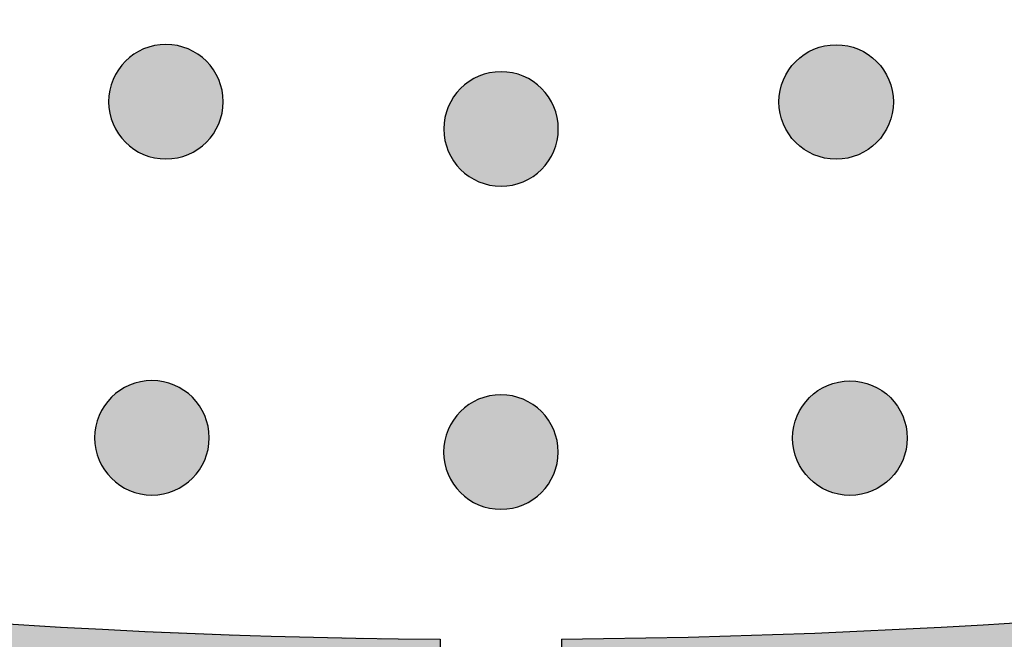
# Model space of a CAD drawing. Header units: millimetres. Extents: x -3873 to -97, y 912 to 4165.
# Tile 399 of 656: x -1670 to -1639, y 2658 to 2677. Entities that reach past the tile are written whole.
import ezdxf

# ---------------------------------------------------------------- set-up
doc = ezdxf.new("R2010")
doc.units = ezdxf.units.MM
doc.layers.add('pattern', color=7, linetype='Continuous', true_color=0x000000)

msp = doc.modelspace()

# ---------------------------------------------------------------- hatches: boundary and pattern name
at = {"layer": 'pattern'}
for points in [[(-1803.458, 2692.484), (-1804.158, 2693.627), (-1804.827, 2694.792), (-1805.465, 2695.979), (-1806.07, 2697.186), (-1806.642, 2698.411), (-1807.18, 2699.653), (-1807.682, 2700.911), (-1808.15, 2702.184), (-1808.581, 2703.469), (-1808.975, 2704.765), (-1809.332, 2706.071), (-1809.652, 2707.385), (-1809.934, 2708.705), (-1810.178, 2710.03), (-1810.385, 2711.358), (-1810.553, 2712.688), (-1806.528, 2709.544), (-1802.426, 2706.473), (-1798.249, 2703.478), (-1793.999, 2700.562), (-1789.679, 2697.726), (-1785.291, 2694.974), (-1780.837, 2692.307), (-1776.32, 2689.729), (-1771.742, 2687.241), (-1767.106, 2684.845), (-1762.415, 2682.544), (-1757.672, 2680.339), (-1752.879, 2678.231), (-1748.04, 2676.223), (-1743.158, 2674.317), (-1738.236, 2672.512), (-1733.277, 2670.811), (-1728.285, 2669.215), (-1723.263, 2667.724), (-1718.213, 2666.34), (-1713.141, 2665.062), (-1708.048, 2663.893), (-1702.939, 2662.831), (-1697.817, 2661.877), (-1692.685, 2661.032), (-1687.546, 2660.295), (-1682.405, 2659.667), (-1677.263, 2659.145), (-1672.126, 2658.732), (-1666.996, 2658.424), (-1661.875, 2658.223), (-1656.768, 2658.127), (-1656.779, 2646.127), (-1661.592, 2646.211), (-1666.415, 2646.383), (-1671.245, 2646.646), (-1676.081, 2646.998), (-1680.92, 2647.441), (-1685.759, 2647.975), (-1690.595, 2648.599), (-1695.427, 2649.315), (-1700.251, 2650.121), (-1705.065, 2651.019), (-1709.866, 2652.008), (-1714.653, 2653.087), (-1719.421, 2654.256), (-1724.17, 2655.516), (-1728.896, 2656.864), (-1733.596, 2658.301), (-1738.269, 2659.827), (-1742.911, 2661.439), (-1747.521, 2663.137), (-1752.095, 2664.92), (-1756.633, 2666.788), (-1761.13, 2668.738), (-1765.586, 2670.77), (-1769.997, 2672.882), (-1774.363, 2675.073), (-1778.679, 2677.342), (-1782.946, 2679.686), (-1787.16, 2682.104), (-1791.32, 2684.595), (-1795.424, 2687.156), (-1799.471, 2689.786)], [(-1506.302, 2692.366), (-1505.602, 2693.509), (-1504.931, 2694.674), (-1504.293, 2695.86), (-1503.686, 2697.066), (-1503.114, 2698.291), (-1502.575, 2699.533), (-1502.071, 2700.791), (-1501.603, 2702.063), (-1501.171, 2703.347), (-1500.776, 2704.643), (-1500.417, 2705.949), (-1500.097, 2707.262), (-1499.813, 2708.582), (-1499.568, 2709.907), (-1499.361, 2711.235), (-1499.191, 2712.565), (-1503.219, 2709.424), (-1507.323, 2706.356), (-1511.503, 2703.365), (-1515.755, 2700.452), (-1520.077, 2697.619), (-1524.467, 2694.871), (-1528.923, 2692.208), (-1533.443, 2689.633), (-1538.022, 2687.149), (-1542.66, 2684.757), (-1547.353, 2682.459), (-1552.098, 2680.258), (-1556.892, 2678.154), (-1561.733, 2676.15), (-1566.616, 2674.247), (-1571.54, 2672.446), (-1576.5, 2670.749), (-1581.494, 2669.157), (-1586.517, 2667.67), (-1591.567, 2666.29), (-1596.641, 2665.016), (-1601.734, 2663.851), (-1606.844, 2662.793), (-1611.968, 2661.844), (-1617.1, 2661.002), (-1622.239, 2660.27), (-1627.381, 2659.645), (-1632.523, 2659.128), (-1637.661, 2658.718), (-1642.791, 2658.415), (-1647.912, 2658.218), (-1653.019, 2658.126), (-1653.018, 2646.125), (-1648.205, 2646.205), (-1643.382, 2646.374), (-1638.551, 2646.633), (-1633.715, 2646.982), (-1628.876, 2647.421), (-1624.037, 2647.95), (-1619.2, 2648.571), (-1614.368, 2649.283), (-1609.543, 2650.086), (-1604.728, 2650.98), (-1599.926, 2651.964), (-1595.138, 2653.04), (-1590.369, 2654.205), (-1585.619, 2655.461), (-1580.893, 2656.806), (-1576.191, 2658.239), (-1571.517, 2659.761), (-1566.874, 2661.369), (-1562.263, 2663.064), (-1557.687, 2664.844), (-1553.148, 2666.708), (-1548.649, 2668.654), (-1544.191, 2670.683), (-1539.778, 2672.791), (-1535.411, 2674.979), (-1531.093, 2677.244), (-1526.824, 2679.585), (-1522.608, 2682), (-1518.446, 2684.487), (-1514.34, 2687.045), (-1510.291, 2689.672)], [(-1664.015, 2673.53), (-1664.043, 2673.503), (-1664.073, 2673.476), (-1664.102, 2673.449), (-1664.133, 2673.423), (-1664.165, 2673.397), (-1664.197, 2673.372), (-1664.231, 2673.347), (-1664.265, 2673.323), (-1664.3, 2673.3), (-1664.335, 2673.277), (-1664.372, 2673.255), (-1664.409, 2673.234), (-1664.447, 2673.213), (-1664.486, 2673.194), (-1664.525, 2673.175), (-1664.566, 2673.157), (-1664.606, 2673.14), (-1664.648, 2673.124), (-1664.69, 2673.109), (-1664.732, 2673.095), (-1664.775, 2673.082), (-1664.819, 2673.07), (-1664.862, 2673.059), (-1664.907, 2673.049), (-1664.951, 2673.04), (-1664.996, 2673.033), (-1665.042, 2673.026), (-1665.087, 2673.021), (-1665.133, 2673.017), (-1665.179, 2673.014), (-1665.224, 2673.012), (-1665.27, 2673.012), (-1665.316, 2673.012), (-1665.362, 2673.014), (-1665.408, 2673.017), (-1665.454, 2673.021), (-1665.499, 2673.027), (-1665.544, 2673.033), (-1665.589, 2673.041), (-1665.634, 2673.05), (-1665.678, 2673.06), (-1665.722, 2673.071), (-1665.766, 2673.083), (-1665.809, 2673.096), (-1665.851, 2673.11), (-1665.893, 2673.125), (-1665.934, 2673.141), (-1665.975, 2673.158), (-1666.015, 2673.176), (-1666.054, 2673.195), (-1666.093, 2673.215), (-1666.131, 2673.235), (-1666.168, 2673.257), (-1666.205, 2673.279), (-1666.241, 2673.301), (-1666.275, 2673.325), (-1666.31, 2673.349), (-1666.343, 2673.374), (-1666.375, 2673.399), (-1666.407, 2673.425), (-1666.438, 2673.451), (-1666.467, 2673.478), (-1666.496, 2673.505), (-1666.525, 2673.532), (-1666.552, 2673.561), (-1666.579, 2673.59), (-1666.606, 2673.62), (-1666.632, 2673.65), (-1666.658, 2673.682), (-1666.683, 2673.714), (-1666.708, 2673.748), (-1666.732, 2673.782), (-1666.755, 2673.817), (-1666.778, 2673.853), (-1666.8, 2673.889), (-1666.821, 2673.926), (-1666.841, 2673.964), (-1666.861, 2674.003), (-1666.88, 2674.043), (-1666.898, 2674.083), (-1666.915, 2674.123), (-1666.931, 2674.165), (-1666.946, 2674.207), (-1666.96, 2674.249), (-1666.973, 2674.292), (-1666.985, 2674.336), (-1666.996, 2674.38), (-1667.006, 2674.424), (-1667.014, 2674.469), (-1667.022, 2674.514), (-1667.029, 2674.559), (-1667.034, 2674.604), (-1667.038, 2674.65), (-1667.041, 2674.696), (-1667.043, 2674.742), (-1667.043, 2674.788), (-1667.042, 2674.833), (-1667.041, 2674.879), (-1667.038, 2674.925), (-1667.033, 2674.971), (-1667.028, 2675.016), (-1667.022, 2675.061), (-1667.014, 2675.106), (-1667.005, 2675.151), (-1666.995, 2675.195), (-1666.984, 2675.239), (-1666.972, 2675.283), (-1666.959, 2675.326), (-1666.945, 2675.368), (-1666.93, 2675.41), (-1666.914, 2675.451), (-1666.897, 2675.492), (-1666.879, 2675.532), (-1666.86, 2675.572), (-1666.84, 2675.61), (-1666.819, 2675.648), (-1666.798, 2675.686), (-1666.776, 2675.722), (-1666.753, 2675.758), (-1666.73, 2675.793), (-1666.706, 2675.827), (-1666.681, 2675.86), (-1666.656, 2675.892), (-1666.63, 2675.924), (-1666.604, 2675.955), (-1666.577, 2675.985), (-1666.55, 2676.014), (-1666.522, 2676.042), (-1666.494, 2676.069), (-1666.465, 2676.096), (-1666.435, 2676.123), (-1666.404, 2676.149), (-1666.373, 2676.175), (-1666.34, 2676.2), (-1666.307, 2676.225), (-1666.273, 2676.249), (-1666.238, 2676.272), (-1666.202, 2676.295), (-1666.166, 2676.317), (-1666.128, 2676.338), (-1666.09, 2676.359), (-1666.052, 2676.378), (-1666.012, 2676.397), (-1665.972, 2676.415), (-1665.931, 2676.432), (-1665.89, 2676.448), (-1665.848, 2676.463), (-1665.806, 2676.477), (-1665.763, 2676.49), (-1665.719, 2676.502), (-1665.675, 2676.513), (-1665.631, 2676.523), (-1665.586, 2676.532), (-1665.541, 2676.539), (-1665.496, 2676.546), (-1665.451, 2676.551), (-1665.405, 2676.555), (-1665.359, 2676.558), (-1665.313, 2676.56), (-1665.267, 2676.56), (-1665.221, 2676.56), (-1665.175, 2676.558), (-1665.13, 2676.555), (-1665.084, 2676.551), (-1665.039, 2676.545), (-1664.993, 2676.539), (-1664.948, 2676.531), (-1664.904, 2676.522), (-1664.859, 2676.512), (-1664.816, 2676.501), (-1664.772, 2676.489), (-1664.729, 2676.476), (-1664.687, 2676.462), (-1664.645, 2676.447), (-1664.603, 2676.431), (-1664.563, 2676.414), (-1664.523, 2676.396), (-1664.483, 2676.377), (-1664.444, 2676.357), (-1664.406, 2676.337), (-1664.369, 2676.315), (-1664.333, 2676.293), (-1664.297, 2676.271), (-1664.262, 2676.247), (-1664.228, 2676.223), (-1664.195, 2676.198), (-1664.162, 2676.173), (-1664.131, 2676.147), (-1664.1, 2676.121), (-1664.07, 2676.094), (-1664.041, 2676.067), (-1664.013, 2676.04), (-1663.986, 2676.011), (-1663.958, 2675.982), (-1663.932, 2675.952), (-1663.906, 2675.922), (-1663.88, 2675.89), (-1663.855, 2675.858), (-1663.83, 2675.824), (-1663.806, 2675.79), (-1663.783, 2675.755), (-1663.76, 2675.719), (-1663.738, 2675.683), (-1663.717, 2675.646), (-1663.696, 2675.608), (-1663.677, 2675.569), (-1663.658, 2675.529), (-1663.64, 2675.489), (-1663.623, 2675.449), (-1663.607, 2675.407), (-1663.592, 2675.365), (-1663.578, 2675.323), (-1663.565, 2675.28), (-1663.553, 2675.236), (-1663.542, 2675.192), (-1663.532, 2675.148), (-1663.523, 2675.103), (-1663.516, 2675.058), (-1663.509, 2675.013), (-1663.504, 2674.968), (-1663.5, 2674.922), (-1663.497, 2674.876), (-1663.495, 2674.83), (-1663.495, 2674.784), (-1663.495, 2674.739), (-1663.497, 2674.693), (-1663.5, 2674.647), (-1663.504, 2674.601), (-1663.51, 2674.556), (-1663.516, 2674.511), (-1663.524, 2674.466), (-1663.532, 2674.421), (-1663.542, 2674.377), (-1663.553, 2674.333), (-1663.565, 2674.289), (-1663.579, 2674.246), (-1663.593, 2674.204), (-1663.608, 2674.162), (-1663.624, 2674.121), (-1663.641, 2674.08), (-1663.659, 2674.04), (-1663.678, 2674), (-1663.698, 2673.962), (-1663.718, 2673.924), (-1663.739, 2673.886), (-1663.762, 2673.85), (-1663.784, 2673.814), (-1663.808, 2673.779), (-1663.832, 2673.745), (-1663.856, 2673.712), (-1663.882, 2673.68), (-1663.908, 2673.648), (-1663.934, 2673.617), (-1663.961, 2673.587), (-1663.988, 2673.558)], [(-1645.76, 2673.523), (-1645.732, 2673.496), (-1645.703, 2673.468), (-1645.673, 2673.442), (-1645.642, 2673.415), (-1645.61, 2673.39), (-1645.578, 2673.364), (-1645.545, 2673.34), (-1645.511, 2673.316), (-1645.476, 2673.292), (-1645.44, 2673.27), (-1645.403, 2673.248), (-1645.366, 2673.226), (-1645.328, 2673.206), (-1645.289, 2673.186), (-1645.25, 2673.167), (-1645.21, 2673.149), (-1645.169, 2673.132), (-1645.128, 2673.116), (-1645.086, 2673.101), (-1645.043, 2673.087), (-1645, 2673.074), (-1644.957, 2673.062), (-1644.913, 2673.051), (-1644.869, 2673.041), (-1644.824, 2673.032), (-1644.779, 2673.025), (-1644.734, 2673.018), (-1644.688, 2673.013), (-1644.643, 2673.009), (-1644.597, 2673.006), (-1644.551, 2673.004), (-1644.505, 2673.003), (-1644.459, 2673.004), (-1644.413, 2673.006), (-1644.368, 2673.009), (-1644.322, 2673.013), (-1644.276, 2673.018), (-1644.231, 2673.025), (-1644.186, 2673.032), (-1644.142, 2673.041), (-1644.097, 2673.051), (-1644.053, 2673.062), (-1644.01, 2673.074), (-1643.967, 2673.087), (-1643.924, 2673.101), (-1643.882, 2673.116), (-1643.841, 2673.132), (-1643.8, 2673.15), (-1643.76, 2673.167), (-1643.721, 2673.186), (-1643.682, 2673.206), (-1643.644, 2673.226), (-1643.607, 2673.248), (-1643.57, 2673.27), (-1643.535, 2673.292), (-1643.5, 2673.316), (-1643.466, 2673.34), (-1643.432, 2673.365), (-1643.4, 2673.39), (-1643.368, 2673.416), (-1643.338, 2673.442), (-1643.308, 2673.469), (-1643.279, 2673.496), (-1643.251, 2673.523), (-1643.223, 2673.551), (-1643.196, 2673.58), (-1643.169, 2673.61), (-1643.143, 2673.641), (-1643.117, 2673.673), (-1643.092, 2673.705), (-1643.067, 2673.738), (-1643.043, 2673.773), (-1643.02, 2673.807), (-1642.997, 2673.843), (-1642.975, 2673.88), (-1642.954, 2673.917), (-1642.933, 2673.955), (-1642.914, 2673.994), (-1642.895, 2674.033), (-1642.877, 2674.073), (-1642.86, 2674.114), (-1642.844, 2674.155), (-1642.829, 2674.197), (-1642.815, 2674.24), (-1642.801, 2674.283), (-1642.789, 2674.326), (-1642.778, 2674.37), (-1642.769, 2674.414), (-1642.76, 2674.459), (-1642.752, 2674.504), (-1642.746, 2674.549), (-1642.74, 2674.595), (-1642.736, 2674.64), (-1642.733, 2674.686), (-1642.732, 2674.732), (-1642.731, 2674.778), (-1642.732, 2674.824), (-1642.733, 2674.87), (-1642.736, 2674.916), (-1642.74, 2674.961), (-1642.746, 2675.007), (-1642.752, 2675.052), (-1642.76, 2675.097), (-1642.769, 2675.142), (-1642.779, 2675.186), (-1642.789, 2675.23), (-1642.802, 2675.273), (-1642.815, 2675.316), (-1642.829, 2675.359), (-1642.844, 2675.401), (-1642.86, 2675.442), (-1642.877, 2675.483), (-1642.895, 2675.523), (-1642.914, 2675.562), (-1642.933, 2675.601), (-1642.954, 2675.639), (-1642.975, 2675.676), (-1642.997, 2675.713), (-1643.02, 2675.748), (-1643.043, 2675.783), (-1643.067, 2675.817), (-1643.092, 2675.851), (-1643.117, 2675.883), (-1643.143, 2675.915), (-1643.169, 2675.945), (-1643.196, 2675.975), (-1643.223, 2676.004), (-1643.251, 2676.033), (-1643.279, 2676.06), (-1643.308, 2676.087), (-1643.338, 2676.114), (-1643.369, 2676.14), (-1643.4, 2676.166), (-1643.433, 2676.191), (-1643.466, 2676.216), (-1643.5, 2676.24), (-1643.535, 2676.263), (-1643.571, 2676.286), (-1643.607, 2676.308), (-1643.644, 2676.329), (-1643.682, 2676.35), (-1643.721, 2676.369), (-1643.761, 2676.388), (-1643.801, 2676.406), (-1643.841, 2676.423), (-1643.883, 2676.439), (-1643.925, 2676.454), (-1643.967, 2676.469), (-1644.01, 2676.482), (-1644.054, 2676.494), (-1644.098, 2676.505), (-1644.142, 2676.514), (-1644.186, 2676.523), (-1644.231, 2676.531), (-1644.277, 2676.537), (-1644.322, 2676.543), (-1644.368, 2676.547), (-1644.414, 2676.55), (-1644.459, 2676.551), (-1644.505, 2676.552), (-1644.551, 2676.551), (-1644.597, 2676.55), (-1644.643, 2676.547), (-1644.689, 2676.543), (-1644.734, 2676.537), (-1644.779, 2676.531), (-1644.824, 2676.523), (-1644.869, 2676.514), (-1644.913, 2676.505), (-1644.957, 2676.494), (-1645.001, 2676.482), (-1645.044, 2676.468), (-1645.086, 2676.454), (-1645.128, 2676.439), (-1645.169, 2676.423), (-1645.21, 2676.406), (-1645.25, 2676.388), (-1645.29, 2676.369), (-1645.328, 2676.35), (-1645.366, 2676.329), (-1645.404, 2676.308), (-1645.44, 2676.286), (-1645.476, 2676.263), (-1645.511, 2676.24), (-1645.545, 2676.216), (-1645.578, 2676.191), (-1645.611, 2676.166), (-1645.642, 2676.14), (-1645.673, 2676.114), (-1645.703, 2676.087), (-1645.732, 2676.06), (-1645.76, 2676.032), (-1645.788, 2676.004), (-1645.815, 2675.975), (-1645.841, 2675.945), (-1645.868, 2675.914), (-1645.893, 2675.883), (-1645.919, 2675.85), (-1645.943, 2675.817), (-1645.967, 2675.783), (-1645.991, 2675.748), (-1646.013, 2675.712), (-1646.035, 2675.676), (-1646.057, 2675.639), (-1646.077, 2675.601), (-1646.097, 2675.562), (-1646.116, 2675.522), (-1646.134, 2675.482), (-1646.151, 2675.442), (-1646.167, 2675.4), (-1646.182, 2675.358), (-1646.196, 2675.316), (-1646.209, 2675.273), (-1646.221, 2675.229), (-1646.232, 2675.186), (-1646.242, 2675.141), (-1646.251, 2675.097), (-1646.258, 2675.052), (-1646.265, 2675.006), (-1646.27, 2674.961), (-1646.274, 2674.915), (-1646.277, 2674.869), (-1646.279, 2674.824), (-1646.28, 2674.778), (-1646.279, 2674.732), (-1646.277, 2674.686), (-1646.274, 2674.64), (-1646.27, 2674.594), (-1646.265, 2674.549), (-1646.258, 2674.504), (-1646.251, 2674.459), (-1646.242, 2674.414), (-1646.232, 2674.37), (-1646.221, 2674.326), (-1646.209, 2674.282), (-1646.196, 2674.239), (-1646.182, 2674.197), (-1646.167, 2674.155), (-1646.151, 2674.114), (-1646.134, 2674.073), (-1646.116, 2674.033), (-1646.097, 2673.993), (-1646.077, 2673.955), (-1646.057, 2673.917), (-1646.035, 2673.879), (-1646.013, 2673.843), (-1645.991, 2673.807), (-1645.967, 2673.772), (-1645.943, 2673.738), (-1645.918, 2673.705), (-1645.893, 2673.672), (-1645.867, 2673.641), (-1645.841, 2673.61), (-1645.814, 2673.58), (-1645.787, 2673.551)], [(-1653.634, 2672.685), (-1653.662, 2672.658), (-1653.691, 2672.63), (-1653.721, 2672.604), (-1653.752, 2672.578), (-1653.783, 2672.552), (-1653.816, 2672.527), (-1653.849, 2672.502), (-1653.883, 2672.478), (-1653.918, 2672.455), (-1653.954, 2672.432), (-1653.99, 2672.41), (-1654.028, 2672.389), (-1654.066, 2672.368), (-1654.105, 2672.349), (-1654.144, 2672.33), (-1654.184, 2672.312), (-1654.225, 2672.295), (-1654.266, 2672.279), (-1654.308, 2672.264), (-1654.351, 2672.25), (-1654.394, 2672.237), (-1654.437, 2672.225), (-1654.481, 2672.214), (-1654.525, 2672.204), (-1654.57, 2672.195), (-1654.615, 2672.188), (-1654.66, 2672.181), (-1654.706, 2672.176), (-1654.751, 2672.172), (-1654.797, 2672.169), (-1654.843, 2672.167), (-1654.889, 2672.167), (-1654.935, 2672.167), (-1654.981, 2672.169), (-1655.027, 2672.172), (-1655.072, 2672.176), (-1655.118, 2672.182), (-1655.163, 2672.188), (-1655.208, 2672.196), (-1655.252, 2672.205), (-1655.297, 2672.214), (-1655.341, 2672.225), (-1655.384, 2672.237), (-1655.427, 2672.251), (-1655.47, 2672.265), (-1655.511, 2672.28), (-1655.553, 2672.296), (-1655.593, 2672.313), (-1655.634, 2672.331), (-1655.673, 2672.35), (-1655.712, 2672.37), (-1655.75, 2672.39), (-1655.787, 2672.411), (-1655.823, 2672.434), (-1655.859, 2672.456), (-1655.894, 2672.48), (-1655.928, 2672.504), (-1655.961, 2672.529), (-1655.994, 2672.554), (-1656.025, 2672.58), (-1656.056, 2672.606), (-1656.086, 2672.633), (-1656.115, 2672.66), (-1656.143, 2672.687), (-1656.171, 2672.715), (-1656.198, 2672.745), (-1656.224, 2672.774), (-1656.251, 2672.805), (-1656.276, 2672.837), (-1656.302, 2672.869), (-1656.326, 2672.903), (-1656.35, 2672.937), (-1656.374, 2672.972), (-1656.396, 2673.007), (-1656.418, 2673.044), (-1656.44, 2673.081), (-1656.46, 2673.119), (-1656.48, 2673.158), (-1656.498, 2673.197), (-1656.516, 2673.238), (-1656.533, 2673.278), (-1656.549, 2673.32), (-1656.564, 2673.362), (-1656.579, 2673.404), (-1656.592, 2673.447), (-1656.604, 2673.491), (-1656.615, 2673.534), (-1656.624, 2673.579), (-1656.633, 2673.623), (-1656.641, 2673.668), (-1656.647, 2673.714), (-1656.652, 2673.759), (-1656.656, 2673.805), (-1656.659, 2673.851), (-1656.661, 2673.896), (-1656.662, 2673.942), (-1656.661, 2673.988), (-1656.659, 2674.034), (-1656.656, 2674.08), (-1656.652, 2674.126), (-1656.647, 2674.171), (-1656.64, 2674.216), (-1656.632, 2674.261), (-1656.624, 2674.306), (-1656.614, 2674.35), (-1656.603, 2674.394), (-1656.591, 2674.438), (-1656.578, 2674.481), (-1656.563, 2674.523), (-1656.548, 2674.565), (-1656.532, 2674.606), (-1656.515, 2674.647), (-1656.497, 2674.687), (-1656.478, 2674.726), (-1656.459, 2674.765), (-1656.438, 2674.803), (-1656.417, 2674.84), (-1656.395, 2674.877), (-1656.372, 2674.913), (-1656.348, 2674.947), (-1656.324, 2674.982), (-1656.3, 2675.015), (-1656.274, 2675.047), (-1656.249, 2675.079), (-1656.222, 2675.11), (-1656.196, 2675.139), (-1656.168, 2675.168), (-1656.141, 2675.197), (-1656.113, 2675.224), (-1656.084, 2675.251), (-1656.054, 2675.278), (-1656.023, 2675.304), (-1655.991, 2675.33), (-1655.959, 2675.355), (-1655.926, 2675.38), (-1655.891, 2675.404), (-1655.857, 2675.427), (-1655.821, 2675.45), (-1655.784, 2675.472), (-1655.747, 2675.493), (-1655.709, 2675.513), (-1655.67, 2675.533), (-1655.631, 2675.552), (-1655.591, 2675.57), (-1655.55, 2675.587), (-1655.509, 2675.603), (-1655.467, 2675.618), (-1655.424, 2675.632), (-1655.381, 2675.645), (-1655.338, 2675.657), (-1655.294, 2675.668), (-1655.249, 2675.678), (-1655.205, 2675.687), (-1655.16, 2675.694), (-1655.115, 2675.701), (-1655.069, 2675.706), (-1655.023, 2675.71), (-1654.978, 2675.713), (-1654.932, 2675.715), (-1654.886, 2675.715), (-1654.84, 2675.715), (-1654.794, 2675.713), (-1654.748, 2675.71), (-1654.703, 2675.705), (-1654.657, 2675.7), (-1654.612, 2675.694), (-1654.567, 2675.686), (-1654.522, 2675.677), (-1654.478, 2675.667), (-1654.434, 2675.656), (-1654.391, 2675.644), (-1654.348, 2675.631), (-1654.305, 2675.617), (-1654.263, 2675.602), (-1654.222, 2675.586), (-1654.181, 2675.569), (-1654.141, 2675.551), (-1654.102, 2675.532), (-1654.063, 2675.512), (-1654.025, 2675.492), (-1653.988, 2675.47), (-1653.951, 2675.448), (-1653.916, 2675.425), (-1653.881, 2675.402), (-1653.847, 2675.378), (-1653.813, 2675.353), (-1653.781, 2675.328), (-1653.749, 2675.302), (-1653.719, 2675.276), (-1653.689, 2675.249), (-1653.66, 2675.222), (-1653.632, 2675.194), (-1653.604, 2675.166), (-1653.577, 2675.137), (-1653.55, 2675.107), (-1653.524, 2675.076), (-1653.498, 2675.045), (-1653.473, 2675.012), (-1653.449, 2674.979), (-1653.425, 2674.945), (-1653.401, 2674.91), (-1653.378, 2674.874), (-1653.356, 2674.838), (-1653.335, 2674.8), (-1653.315, 2674.762), (-1653.295, 2674.724), (-1653.276, 2674.684), (-1653.258, 2674.644), (-1653.241, 2674.603), (-1653.225, 2674.562), (-1653.21, 2674.52), (-1653.196, 2674.478), (-1653.183, 2674.435), (-1653.171, 2674.391), (-1653.16, 2674.347), (-1653.15, 2674.303), (-1653.142, 2674.258), (-1653.134, 2674.213), (-1653.128, 2674.168), (-1653.122, 2674.123), (-1653.118, 2674.077), (-1653.115, 2674.031), (-1653.114, 2673.985), (-1653.113, 2673.939), (-1653.114, 2673.893), (-1653.116, 2673.847), (-1653.119, 2673.802), (-1653.123, 2673.756), (-1653.128, 2673.711), (-1653.135, 2673.665), (-1653.142, 2673.62), (-1653.151, 2673.576), (-1653.161, 2673.531), (-1653.172, 2673.488), (-1653.184, 2673.444), (-1653.197, 2673.401), (-1653.211, 2673.359), (-1653.226, 2673.317), (-1653.243, 2673.275), (-1653.26, 2673.235), (-1653.278, 2673.195), (-1653.296, 2673.155), (-1653.316, 2673.117), (-1653.337, 2673.079), (-1653.358, 2673.041), (-1653.38, 2673.005), (-1653.403, 2672.969), (-1653.426, 2672.934), (-1653.45, 2672.9), (-1653.475, 2672.867), (-1653.5, 2672.834), (-1653.526, 2672.803), (-1653.552, 2672.772), (-1653.579, 2672.742), (-1653.606, 2672.713)], [(-1664.45, 2663.114), (-1664.478, 2663.087), (-1664.507, 2663.059), (-1664.537, 2663.033), (-1664.568, 2663.006), (-1664.599, 2662.981), (-1664.632, 2662.956), (-1664.665, 2662.931), (-1664.699, 2662.907), (-1664.734, 2662.884), (-1664.77, 2662.861), (-1664.807, 2662.839), (-1664.844, 2662.818), (-1664.882, 2662.797), (-1664.921, 2662.777), (-1664.96, 2662.759), (-1665, 2662.741), (-1665.041, 2662.724), (-1665.082, 2662.708), (-1665.124, 2662.693), (-1665.167, 2662.679), (-1665.21, 2662.666), (-1665.253, 2662.654), (-1665.297, 2662.643), (-1665.341, 2662.633), (-1665.386, 2662.624), (-1665.431, 2662.616), (-1665.476, 2662.61), (-1665.522, 2662.605), (-1665.567, 2662.601), (-1665.613, 2662.598), (-1665.659, 2662.596), (-1665.705, 2662.595), (-1665.751, 2662.596), (-1665.797, 2662.598), (-1665.843, 2662.601), (-1665.888, 2662.605), (-1665.934, 2662.61), (-1665.979, 2662.617), (-1666.024, 2662.625), (-1666.069, 2662.633), (-1666.113, 2662.643), (-1666.157, 2662.654), (-1666.2, 2662.666), (-1666.243, 2662.68), (-1666.286, 2662.694), (-1666.328, 2662.709), (-1666.369, 2662.725), (-1666.41, 2662.742), (-1666.45, 2662.76), (-1666.489, 2662.779), (-1666.528, 2662.799), (-1666.566, 2662.819), (-1666.603, 2662.84), (-1666.64, 2662.862), (-1666.675, 2662.885), (-1666.71, 2662.909), (-1666.744, 2662.933), (-1666.777, 2662.957), (-1666.81, 2662.983), (-1666.841, 2663.008), (-1666.872, 2663.035), (-1666.902, 2663.061), (-1666.931, 2663.089), (-1666.959, 2663.116), (-1666.987, 2663.144), (-1667.014, 2663.173), (-1667.04, 2663.203), (-1667.067, 2663.234), (-1667.092, 2663.266), (-1667.118, 2663.298), (-1667.142, 2663.331), (-1667.166, 2663.366), (-1667.19, 2663.401), (-1667.212, 2663.436), (-1667.234, 2663.473), (-1667.256, 2663.51), (-1667.276, 2663.548), (-1667.296, 2663.587), (-1667.315, 2663.626), (-1667.332, 2663.666), (-1667.349, 2663.707), (-1667.365, 2663.749), (-1667.381, 2663.79), (-1667.395, 2663.833), (-1667.408, 2663.876), (-1667.42, 2663.919), (-1667.431, 2663.963), (-1667.44, 2664.008), (-1667.449, 2664.052), (-1667.457, 2664.097), (-1667.463, 2664.143), (-1667.468, 2664.188), (-1667.473, 2664.234), (-1667.475, 2664.279), (-1667.477, 2664.325), (-1667.478, 2664.371), (-1667.477, 2664.417), (-1667.475, 2664.463), (-1667.472, 2664.509), (-1667.468, 2664.555), (-1667.463, 2664.6), (-1667.456, 2664.645), (-1667.449, 2664.69), (-1667.44, 2664.735), (-1667.43, 2664.779), (-1667.419, 2664.823), (-1667.407, 2664.866), (-1667.394, 2664.909), (-1667.38, 2664.952), (-1667.364, 2664.994), (-1667.348, 2665.035), (-1667.331, 2665.076), (-1667.313, 2665.116), (-1667.294, 2665.155), (-1667.275, 2665.194), (-1667.254, 2665.232), (-1667.233, 2665.269), (-1667.211, 2665.306), (-1667.188, 2665.341), (-1667.165, 2665.376), (-1667.14, 2665.41), (-1667.116, 2665.444), (-1667.091, 2665.476), (-1667.065, 2665.508), (-1667.038, 2665.538), (-1667.012, 2665.568), (-1666.985, 2665.597), (-1666.957, 2665.625), (-1666.929, 2665.653), (-1666.9, 2665.68), (-1666.87, 2665.707), (-1666.839, 2665.733), (-1666.807, 2665.759), (-1666.775, 2665.784), (-1666.742, 2665.809), (-1666.708, 2665.833), (-1666.673, 2665.856), (-1666.637, 2665.879), (-1666.6, 2665.901), (-1666.563, 2665.922), (-1666.525, 2665.942), (-1666.486, 2665.962), (-1666.447, 2665.981), (-1666.407, 2665.999), (-1666.366, 2666.016), (-1666.325, 2666.032), (-1666.283, 2666.047), (-1666.24, 2666.061), (-1666.197, 2666.074), (-1666.154, 2666.086), (-1666.11, 2666.097), (-1666.066, 2666.107), (-1666.021, 2666.115), (-1665.976, 2666.123), (-1665.931, 2666.129), (-1665.885, 2666.135), (-1665.84, 2666.139), (-1665.794, 2666.142), (-1665.748, 2666.143), (-1665.702, 2666.144), (-1665.656, 2666.143), (-1665.61, 2666.142), (-1665.564, 2666.139), (-1665.519, 2666.134), (-1665.473, 2666.129), (-1665.428, 2666.123), (-1665.383, 2666.115), (-1665.338, 2666.106), (-1665.294, 2666.096), (-1665.25, 2666.085), (-1665.207, 2666.073), (-1665.164, 2666.06), (-1665.121, 2666.046), (-1665.079, 2666.031), (-1665.038, 2666.015), (-1664.997, 2665.997), (-1664.957, 2665.979), (-1664.918, 2665.961), (-1664.879, 2665.941), (-1664.841, 2665.92), (-1664.804, 2665.899), (-1664.767, 2665.877), (-1664.732, 2665.854), (-1664.697, 2665.831), (-1664.663, 2665.807), (-1664.629, 2665.782), (-1664.597, 2665.757), (-1664.565, 2665.731), (-1664.535, 2665.705), (-1664.505, 2665.678), (-1664.476, 2665.651), (-1664.448, 2665.623), (-1664.42, 2665.595), (-1664.393, 2665.566), (-1664.366, 2665.536), (-1664.34, 2665.505), (-1664.314, 2665.474), (-1664.289, 2665.441), (-1664.265, 2665.408), (-1664.241, 2665.374), (-1664.217, 2665.339), (-1664.195, 2665.303), (-1664.173, 2665.267), (-1664.151, 2665.229), (-1664.131, 2665.191), (-1664.111, 2665.153), (-1664.092, 2665.113), (-1664.074, 2665.073), (-1664.057, 2665.032), (-1664.041, 2664.991), (-1664.026, 2664.949), (-1664.012, 2664.906), (-1663.999, 2664.863), (-1663.987, 2664.82), (-1663.976, 2664.776), (-1663.966, 2664.732), (-1663.958, 2664.687), (-1663.95, 2664.642), (-1663.944, 2664.597), (-1663.938, 2664.551), (-1663.934, 2664.506), (-1663.931, 2664.46), (-1663.93, 2664.414), (-1663.929, 2664.368), (-1663.93, 2664.322), (-1663.932, 2664.276), (-1663.935, 2664.231), (-1663.939, 2664.185), (-1663.944, 2664.139), (-1663.951, 2664.094), (-1663.958, 2664.049), (-1663.967, 2664.005), (-1663.977, 2663.96), (-1663.988, 2663.916), (-1664, 2663.873), (-1664.013, 2663.83), (-1664.027, 2663.788), (-1664.043, 2663.746), (-1664.059, 2663.704), (-1664.076, 2663.664), (-1664.094, 2663.624), (-1664.113, 2663.584), (-1664.132, 2663.545), (-1664.153, 2663.507), (-1664.174, 2663.47), (-1664.196, 2663.434), (-1664.219, 2663.398), (-1664.242, 2663.363), (-1664.266, 2663.329), (-1664.291, 2663.296), (-1664.316, 2663.263), (-1664.342, 2663.232), (-1664.368, 2663.201), (-1664.395, 2663.171), (-1664.422, 2663.142)], [(-1645.333, 2663.106), (-1645.305, 2663.079), (-1645.276, 2663.052), (-1645.246, 2663.025), (-1645.216, 2662.999), (-1645.184, 2662.973), (-1645.151, 2662.948), (-1645.118, 2662.923), (-1645.084, 2662.899), (-1645.049, 2662.876), (-1645.013, 2662.853), (-1644.977, 2662.831), (-1644.94, 2662.81), (-1644.902, 2662.789), (-1644.863, 2662.77), (-1644.824, 2662.751), (-1644.783, 2662.733), (-1644.743, 2662.716), (-1644.701, 2662.7), (-1644.659, 2662.685), (-1644.617, 2662.67), (-1644.574, 2662.657), (-1644.53, 2662.645), (-1644.487, 2662.634), (-1644.442, 2662.625), (-1644.398, 2662.616), (-1644.353, 2662.608), (-1644.307, 2662.602), (-1644.262, 2662.596), (-1644.216, 2662.592), (-1644.171, 2662.589), (-1644.125, 2662.587), (-1644.079, 2662.587), (-1644.033, 2662.587), (-1643.987, 2662.589), (-1643.941, 2662.592), (-1643.895, 2662.596), (-1643.85, 2662.602), (-1643.805, 2662.608), (-1643.76, 2662.616), (-1643.715, 2662.625), (-1643.671, 2662.634), (-1643.627, 2662.645), (-1643.583, 2662.657), (-1643.54, 2662.671), (-1643.498, 2662.685), (-1643.456, 2662.7), (-1643.415, 2662.716), (-1643.374, 2662.733), (-1643.334, 2662.751), (-1643.294, 2662.77), (-1643.256, 2662.789), (-1643.218, 2662.81), (-1643.18, 2662.831), (-1643.144, 2662.853), (-1643.108, 2662.876), (-1643.073, 2662.899), (-1643.039, 2662.923), (-1643.006, 2662.948), (-1642.974, 2662.973), (-1642.942, 2662.999), (-1642.911, 2663.025), (-1642.881, 2663.052), (-1642.852, 2663.079), (-1642.824, 2663.107), (-1642.797, 2663.135), (-1642.769, 2663.164), (-1642.743, 2663.194), (-1642.716, 2663.224), (-1642.691, 2663.256), (-1642.665, 2663.289), (-1642.641, 2663.322), (-1642.617, 2663.356), (-1642.593, 2663.391), (-1642.571, 2663.427), (-1642.549, 2663.463), (-1642.527, 2663.5), (-1642.507, 2663.538), (-1642.487, 2663.577), (-1642.468, 2663.617), (-1642.45, 2663.657), (-1642.433, 2663.697), (-1642.417, 2663.739), (-1642.402, 2663.781), (-1642.388, 2663.823), (-1642.375, 2663.866), (-1642.363, 2663.91), (-1642.352, 2663.953), (-1642.342, 2663.998), (-1642.333, 2664.042), (-1642.326, 2664.087), (-1642.319, 2664.133), (-1642.314, 2664.178), (-1642.31, 2664.224), (-1642.307, 2664.27), (-1642.305, 2664.315), (-1642.305, 2664.361), (-1642.305, 2664.407), (-1642.307, 2664.453), (-1642.31, 2664.499), (-1642.314, 2664.545), (-1642.319, 2664.59), (-1642.326, 2664.635), (-1642.333, 2664.68), (-1642.342, 2664.725), (-1642.352, 2664.769), (-1642.363, 2664.813), (-1642.375, 2664.857), (-1642.388, 2664.9), (-1642.402, 2664.942), (-1642.417, 2664.984), (-1642.434, 2665.025), (-1642.451, 2665.066), (-1642.468, 2665.106), (-1642.487, 2665.146), (-1642.507, 2665.184), (-1642.528, 2665.222), (-1642.549, 2665.26), (-1642.571, 2665.296), (-1642.594, 2665.332), (-1642.617, 2665.367), (-1642.641, 2665.401), (-1642.666, 2665.434), (-1642.691, 2665.467), (-1642.717, 2665.498), (-1642.743, 2665.529), (-1642.77, 2665.559), (-1642.797, 2665.588), (-1642.824, 2665.616), (-1642.852, 2665.643), (-1642.882, 2665.671), (-1642.911, 2665.697), (-1642.942, 2665.724), (-1642.974, 2665.749), (-1643.006, 2665.775), (-1643.039, 2665.799), (-1643.074, 2665.823), (-1643.109, 2665.847), (-1643.144, 2665.869), (-1643.181, 2665.891), (-1643.218, 2665.913), (-1643.256, 2665.933), (-1643.295, 2665.953), (-1643.334, 2665.972), (-1643.374, 2665.99), (-1643.415, 2666.007), (-1643.456, 2666.023), (-1643.498, 2666.038), (-1643.541, 2666.052), (-1643.584, 2666.065), (-1643.627, 2666.077), (-1643.671, 2666.088), (-1643.715, 2666.098), (-1643.76, 2666.107), (-1643.805, 2666.114), (-1643.85, 2666.121), (-1643.896, 2666.126), (-1643.941, 2666.13), (-1643.987, 2666.133), (-1644.033, 2666.135), (-1644.079, 2666.135), (-1644.125, 2666.135), (-1644.171, 2666.133), (-1644.217, 2666.13), (-1644.262, 2666.126), (-1644.308, 2666.121), (-1644.353, 2666.114), (-1644.398, 2666.107), (-1644.443, 2666.098), (-1644.487, 2666.088), (-1644.531, 2666.077), (-1644.574, 2666.065), (-1644.617, 2666.052), (-1644.66, 2666.038), (-1644.702, 2666.023), (-1644.743, 2666.007), (-1644.784, 2665.989), (-1644.824, 2665.972), (-1644.863, 2665.953), (-1644.902, 2665.933), (-1644.94, 2665.913), (-1644.977, 2665.891), (-1645.014, 2665.869), (-1645.049, 2665.846), (-1645.084, 2665.823), (-1645.118, 2665.799), (-1645.152, 2665.774), (-1645.184, 2665.749), (-1645.216, 2665.723), (-1645.247, 2665.697), (-1645.276, 2665.67), (-1645.305, 2665.643), (-1645.334, 2665.616), (-1645.361, 2665.588), (-1645.388, 2665.559), (-1645.415, 2665.529), (-1645.441, 2665.498), (-1645.467, 2665.466), (-1645.492, 2665.434), (-1645.517, 2665.401), (-1645.541, 2665.366), (-1645.564, 2665.332), (-1645.587, 2665.296), (-1645.609, 2665.259), (-1645.63, 2665.222), (-1645.651, 2665.184), (-1645.67, 2665.145), (-1645.689, 2665.106), (-1645.707, 2665.066), (-1645.724, 2665.025), (-1645.74, 2664.984), (-1645.755, 2664.942), (-1645.77, 2664.899), (-1645.783, 2664.856), (-1645.795, 2664.813), (-1645.806, 2664.769), (-1645.816, 2664.725), (-1645.824, 2664.68), (-1645.832, 2664.635), (-1645.838, 2664.59), (-1645.844, 2664.544), (-1645.848, 2664.499), (-1645.851, 2664.453), (-1645.853, 2664.407), (-1645.853, 2664.361), (-1645.853, 2664.315), (-1645.851, 2664.269), (-1645.848, 2664.223), (-1645.844, 2664.178), (-1645.838, 2664.132), (-1645.832, 2664.087), (-1645.824, 2664.042), (-1645.815, 2663.997), (-1645.806, 2663.953), (-1645.795, 2663.909), (-1645.783, 2663.866), (-1645.769, 2663.823), (-1645.755, 2663.78), (-1645.74, 2663.738), (-1645.724, 2663.697), (-1645.707, 2663.656), (-1645.689, 2663.616), (-1645.67, 2663.577), (-1645.651, 2663.538), (-1645.63, 2663.5), (-1645.609, 2663.463), (-1645.587, 2663.426), (-1645.564, 2663.391), (-1645.541, 2663.356), (-1645.517, 2663.322), (-1645.492, 2663.288), (-1645.467, 2663.256), (-1645.441, 2663.224), (-1645.415, 2663.194), (-1645.388, 2663.164), (-1645.361, 2663.135)], [(-1654.891, 2662.155), (-1654.852, 2662.155), (-1654.812, 2662.156), (-1654.772, 2662.159), (-1654.732, 2662.162), (-1654.691, 2662.166), (-1654.65, 2662.171), (-1654.609, 2662.177), (-1654.568, 2662.184), (-1654.527, 2662.192), (-1654.486, 2662.202), (-1654.444, 2662.212), (-1654.403, 2662.223), (-1654.362, 2662.236), (-1654.32, 2662.249), (-1654.279, 2662.264), (-1654.238, 2662.279), (-1654.197, 2662.296), (-1654.157, 2662.314), (-1654.116, 2662.333), (-1654.076, 2662.353), (-1654.037, 2662.374), (-1653.997, 2662.396), (-1653.959, 2662.42), (-1653.92, 2662.444), (-1653.883, 2662.469), (-1653.845, 2662.496), (-1653.809, 2662.523), (-1653.773, 2662.552), (-1653.738, 2662.581), (-1653.703, 2662.611), (-1653.669, 2662.642), (-1653.637, 2662.674), (-1653.605, 2662.707), (-1653.573, 2662.741), (-1653.543, 2662.775), (-1653.514, 2662.811), (-1653.485, 2662.847), (-1653.458, 2662.883), (-1653.432, 2662.92), (-1653.406, 2662.958), (-1653.382, 2662.996), (-1653.359, 2663.035), (-1653.336, 2663.074), (-1653.315, 2663.114), (-1653.295, 2663.154), (-1653.276, 2663.194), (-1653.258, 2663.235), (-1653.242, 2663.276), (-1653.226, 2663.317), (-1653.211, 2663.358), (-1653.198, 2663.399), (-1653.185, 2663.441), (-1653.174, 2663.482), (-1653.164, 2663.524), (-1653.155, 2663.565), (-1653.147, 2663.606), (-1653.14, 2663.647), (-1653.133, 2663.688), (-1653.128, 2663.729), (-1653.124, 2663.77), (-1653.121, 2663.81), (-1653.119, 2663.85), (-1653.117, 2663.89), (-1653.117, 2663.929), (-1653.117, 2663.968), (-1653.119, 2664.008), (-1653.121, 2664.048), (-1653.124, 2664.089), (-1653.128, 2664.129), (-1653.133, 2664.17), (-1653.14, 2664.211), (-1653.147, 2664.252), (-1653.155, 2664.293), (-1653.164, 2664.335), (-1653.174, 2664.376), (-1653.186, 2664.417), (-1653.198, 2664.459), (-1653.211, 2664.5), (-1653.226, 2664.541), (-1653.242, 2664.582), (-1653.258, 2664.623), (-1653.276, 2664.664), (-1653.295, 2664.704), (-1653.315, 2664.744), (-1653.336, 2664.784), (-1653.359, 2664.823), (-1653.382, 2664.862), (-1653.406, 2664.9), (-1653.432, 2664.938), (-1653.458, 2664.975), (-1653.486, 2665.011), (-1653.514, 2665.047), (-1653.543, 2665.083), (-1653.574, 2665.117), (-1653.605, 2665.151), (-1653.637, 2665.184), (-1653.67, 2665.216), (-1653.703, 2665.247), (-1653.738, 2665.277), (-1653.773, 2665.307), (-1653.809, 2665.335), (-1653.846, 2665.362), (-1653.883, 2665.389), (-1653.921, 2665.414), (-1653.959, 2665.438), (-1653.998, 2665.462), (-1654.037, 2665.484), (-1654.077, 2665.505), (-1654.117, 2665.525), (-1654.157, 2665.544), (-1654.197, 2665.562), (-1654.238, 2665.579), (-1654.279, 2665.594), (-1654.321, 2665.609), (-1654.362, 2665.622), (-1654.403, 2665.635), (-1654.445, 2665.646), (-1654.486, 2665.656), (-1654.527, 2665.666), (-1654.569, 2665.674), (-1654.61, 2665.681), (-1654.651, 2665.687), (-1654.691, 2665.692), (-1654.732, 2665.696), (-1654.772, 2665.699), (-1654.812, 2665.701), (-1654.852, 2665.703), (-1654.891, 2665.703), (-1654.931, 2665.703), (-1654.971, 2665.701), (-1655.011, 2665.699), (-1655.051, 2665.696), (-1655.091, 2665.692), (-1655.132, 2665.687), (-1655.173, 2665.681), (-1655.214, 2665.674), (-1655.256, 2665.665), (-1655.297, 2665.656), (-1655.338, 2665.646), (-1655.38, 2665.635), (-1655.421, 2665.622), (-1655.462, 2665.609), (-1655.504, 2665.594), (-1655.545, 2665.579), (-1655.585, 2665.562), (-1655.626, 2665.544), (-1655.666, 2665.525), (-1655.706, 2665.505), (-1655.746, 2665.484), (-1655.785, 2665.462), (-1655.824, 2665.438), (-1655.862, 2665.414), (-1655.9, 2665.389), (-1655.937, 2665.362), (-1655.974, 2665.335), (-1656.01, 2665.306), (-1656.045, 2665.277), (-1656.079, 2665.247), (-1656.113, 2665.216), (-1656.146, 2665.183), (-1656.178, 2665.151), (-1656.209, 2665.117), (-1656.24, 2665.082), (-1656.269, 2665.047), (-1656.297, 2665.011), (-1656.325, 2664.975), (-1656.351, 2664.937), (-1656.376, 2664.9), (-1656.401, 2664.861), (-1656.424, 2664.823), (-1656.446, 2664.783), (-1656.467, 2664.744), (-1656.488, 2664.704), (-1656.506, 2664.663), (-1656.524, 2664.623), (-1656.541, 2664.582), (-1656.557, 2664.541), (-1656.571, 2664.5), (-1656.585, 2664.458), (-1656.597, 2664.417), (-1656.608, 2664.376), (-1656.619, 2664.334), (-1656.628, 2664.293), (-1656.636, 2664.252), (-1656.643, 2664.211), (-1656.649, 2664.17), (-1656.654, 2664.129), (-1656.658, 2664.088), (-1656.662, 2664.048), (-1656.664, 2664.008), (-1656.665, 2663.968), (-1656.666, 2663.929), (-1656.665, 2663.889), (-1656.664, 2663.85), (-1656.662, 2663.81), (-1656.658, 2663.769), (-1656.654, 2663.729), (-1656.649, 2663.688), (-1656.643, 2663.647), (-1656.636, 2663.606), (-1656.628, 2663.565), (-1656.619, 2663.523), (-1656.608, 2663.482), (-1656.597, 2663.441), (-1656.585, 2663.399), (-1656.571, 2663.358), (-1656.557, 2663.317), (-1656.541, 2663.276), (-1656.524, 2663.235), (-1656.506, 2663.194), (-1656.487, 2663.154), (-1656.467, 2663.114), (-1656.446, 2663.074), (-1656.424, 2663.035), (-1656.401, 2662.996), (-1656.376, 2662.958), (-1656.351, 2662.92), (-1656.325, 2662.883), (-1656.297, 2662.846), (-1656.269, 2662.81), (-1656.239, 2662.775), (-1656.209, 2662.741), (-1656.178, 2662.707), (-1656.146, 2662.674), (-1656.113, 2662.642), (-1656.079, 2662.611), (-1656.045, 2662.581), (-1656.01, 2662.551), (-1655.974, 2662.523), (-1655.937, 2662.496), (-1655.9, 2662.469), (-1655.862, 2662.444), (-1655.824, 2662.419), (-1655.785, 2662.396), (-1655.746, 2662.374), (-1655.706, 2662.353), (-1655.666, 2662.333), (-1655.626, 2662.314), (-1655.585, 2662.296), (-1655.544, 2662.279), (-1655.503, 2662.264), (-1655.462, 2662.249), (-1655.421, 2662.235), (-1655.379, 2662.223), (-1655.338, 2662.212), (-1655.297, 2662.202), (-1655.255, 2662.192), (-1655.214, 2662.184), (-1655.173, 2662.177), (-1655.132, 2662.171), (-1655.091, 2662.166), (-1655.051, 2662.162), (-1655.01, 2662.159), (-1654.97, 2662.156), (-1654.931, 2662.155)]]:
    msp.add_hatch(color=256, dxfattribs=at).paths.add_polyline_path(points, flags=0)

# ---------------------------------------------------------------- linework, layer by layer
for p, q in [((-1656.768, 2658.127), (-1656.779, 2646.127)), ((-1653.019, 2658.126), (-1653.018, 2646.125))]:
    msp.add_line(p, q, dxfattribs=at)
at = {"layer": 'pattern', "extrusion": (0, 0, -1)}
for centre in [(1665.269, 2674.786), (1654.887, 2673.941), (1665.703, 2664.37)]:
    msp.add_circle(centre, 1.774, dxfattribs=at)
at = {"layer": 'pattern'}
for centre in [(-1644.505, 2674.778), (-1644.079, 2664.361)]:
    msp.add_circle(centre, 1.774, dxfattribs=at)
for centre, radius, start, end in [((-1654.615, 2908.207), 250.09, 231.42557, 269.50659), ((-1654.975, 2908.207), 262.09, 270.42785, 304.55926), ((-1654.891, 2663.929), 1.774, 90.0047, 270.0047), ((-1654.891, 2663.929), 1.774, 270.0047, 90.0047)]:
    msp.add_arc(centre, radius, start, end, dxfattribs=at)
at = {"layer": 'pattern', "extrusion": (0, 0, -1)}
for centre, radius, start, end in [((1654.975, 2908.207), 250.09, 231.47083, 269.55184), ((1654.615, 2908.207), 262.09, 270.47311, 304.60452)]:
    msp.add_arc(centre, radius, start, end, dxfattribs=at)

doc.saveas('drawing.dxf')
